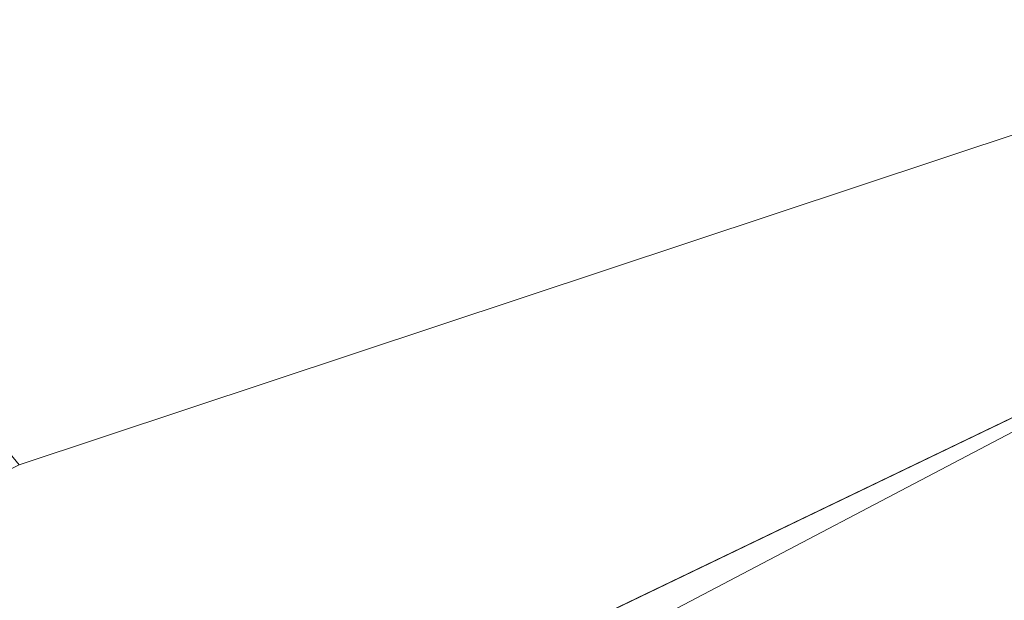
# Model space of a CAD drawing. Header units: metres. Extents: x 163628 to 167855, y 402678 to 405435.
# Tile 301 of 656: x 165652.731 to 165654.115, y 404049.64 to 404050.456. Entities that reach past the tile are written whole.
import ezdxf

# ---------------------------------------------------------------- set-up
doc = ezdxf.new("R2010")
doc.units = ezdxf.units.M
for name, color, linetype, lineweight in [('X-CA190022.004-UO-BGT_Ondergrond$0$GE_201_SHDHek_Lijn_GEM', 253, 'X-CA190022.004-UO-BGT_Ondergrond$0$Hekwerk', 9), ('X-CA190022.004-UO-BGT_Ondergrond$0$GE_363_OWGBerm_openverharding_Vlak_GEM', 253, 'Continuous', 9), ('X-CA190022.004-UO-BGT_Ondergrond$0$GE_401_OTDErf_Vlak_GEM', 253, 'Continuous', 9), ('X-CA190022.004-UO-DTM inmeting$0$B-WE-IE-TERREINAFSCHEIDING_KUNSTMATIG_RASTERHEKWERK-G', 246, 'X-CA190022.004-UO-DTM inmeting$0$IE-TERREINAFSCHEIDING-KUNSTMATIG-OPEN', 0), ('X-CA190022.004-UO-KAD_Percelen$0$B-WE-KG-GRENS_PERCEEL-GV', 150, 'Continuous', 9)]:
    doc.layers.add(name, color=color, linetype=linetype, lineweight=lineweight)
doc.linetypes.add('X-CA190022.004-UO-BGT_Ondergrond$0$Hekwerk', pattern='A,5,-1.5,[2,dgnlstyle-Veghel.shx,S=0.007937,R=0,X=0,Y=0],-1.5', length=8)
doc.linetypes.add('X-CA190022.004-UO-DTM inmeting$0$IE-TERREINAFSCHEIDING-KUNSTMATIG-OPEN', pattern='A,7,-1.5,[67,NLCS.SHX,S=0.75,R=0,X=0,Y=0],-1.5', length=10)

msp = doc.modelspace()

# ---------------------------------------------------------------- linework, layer by layer
at = {"layer": 'X-CA190022.004-UO-BGT_Ondergrond$0$GE_201_SHDHek_Lijn_GEM'}
msp.add_line((165655.118, 404050.373), (165653.304, 404049.501), dxfattribs=at)
at = {"layer": 'X-CA190022.004-UO-BGT_Ondergrond$0$GE_363_OWGBerm_openverharding_Vlak_GEM', "flags": 128}
msp.add_lwpolyline([(165654.477, 404046.064), (165644.248, 404041.136), (165643.699, 404040.871), (165642.372, 404043.59), (165653.528, 404048.693), (165653.304, 404049.501), (165655.118, 404050.373), (165655.173, 404046.841), (165655.172, 404046.399), (165654.477, 404046.064)], dxfattribs=at)
at = {"layer": 'X-CA190022.004-UO-BGT_Ondergrond$0$GE_401_OTDErf_Vlak_GEM', "flags": 128}
msp.add_lwpolyline([(165673.47, 404061.721), (165673.162, 404058.916), (165662.756, 404053.989), (165660.944, 404053.174), (165655.118, 404050.373), (165653.304, 404049.501), (165653.528, 404048.693), (165642.372, 404043.59), (165641.896, 404043.139), (165638.322, 404041.281)], dxfattribs=at)
at = {"layer": 'X-CA190022.004-UO-DTM inmeting$0$B-WE-IE-TERREINAFSCHEIDING_KUNSTMATIG_RASTERHEKWERK-G'}
msp.add_line((165655.179, 404050.429, 9.166), (165653.345, 404049.466, 9.117), dxfattribs=at)
at = {"layer": 'X-CA190022.004-UO-KAD_Percelen$0$B-WE-KG-GRENS_PERCEEL-GV', "flags": 128}
msp.add_lwpolyline([(165816.43, 404126.37), (165784.658, 404112.989), (165755.734, 404100.808), (165751.56, 404099.05), (165737.97, 404093.3), (165736.06, 404093.5), (165713.66, 404097), (165702.01, 404098.82), (165690.38, 404082.32), (165674.48, 404059.35), (165670.46, 404057.52), (165663.93, 404054.55), (165655.8, 404050.85), (165652.73, 404049.83), (165641.99, 404044.65), (165623.44, 404035.76)], dxfattribs=at)
msp.add_lwpolyline([(165663.93, 404054.55), (165662.91, 404056.79), (165659.68, 404063.82), (165660.27, 404064.09), (165659.31, 404066.19), (165661.63, 404067.25), (165659.32, 404072.28), (165656.23, 404070.87), (165654.73, 404074.15), (165645.06, 404095.91), (165642.805, 404090.975), (165634.57, 404072.95), (165641.5, 404069.17), (165642.1, 404068.9), (165644.78, 404067.42), (165650.04, 404064.64), (165646.35, 404057.53), (165652.73, 404049.83), (165655.8, 404050.85)], close=True, dxfattribs=at)

doc.saveas('drawing.dxf')
